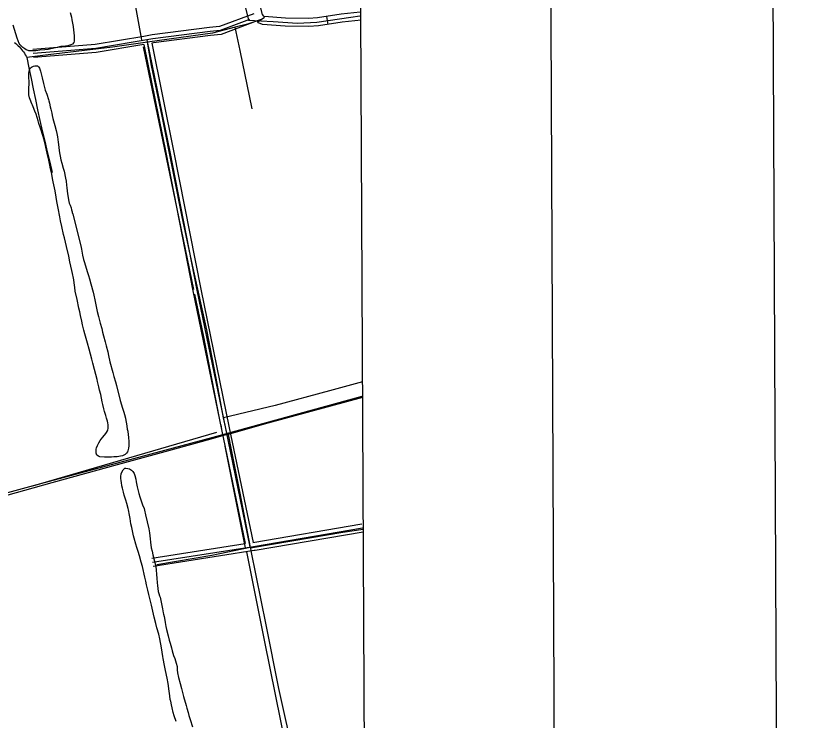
# Model space of a CAD drawing. Extents: x 3424494 to 3462436, y 522220 to 547718.
# Drawn here: x 3458923 to 3461853, y 540259 to 542899 of the extents above; entities that cross this region are included whole.
import ezdxf

# ---------------------------------------------------------------- set-up
doc = ezdxf.new("R2010")
doc.units = 0
for name, color, linetype in [('G-ANNO-NPLT', 7, 'Continuous'), ('V-ANNO-SYMB', 7, 'Continuous'), ('V-DTCH-CNTR', 7, 'Continuous'), ('V-GRID-FRAM', 7, 'Continuous'), ('V-RAIL-TRAK', 7, 'Continuous'), ('V-ROAD-CNTR', 7, 'Continuous'), ('V-SITE-VEGE', 7, 'Continuous'), ('V-TOPO-SHOR', 7, 'Continuous')]:
    doc.layers.add(name, color=color, linetype=linetype)

msp = doc.modelspace()

# ---------------------------------------------------------------- linework, layer by layer
at = {"layer": 'G-ANNO-NPLT'}
msp.add_lwpolyline([(3425186.3, 522803.1), (3461852.6, 522968.4), (3461743.6, 547134.8), (3425077.3, 546969.5)], close=True, dxfattribs=at)
at = {"layer": 'V-ANNO-SYMB'}
msp.add_lwpolyline([(3427933.6, 523440.5), (3461016.5, 523589.7), (3460913.1, 546506), (3427830.3, 546356.9), (3427933.6, 523440.5)], dxfattribs=at)
at = {"layer": 'V-DTCH-CNTR'}
for points in [[(3459843.2, 542884.5), (3459792.1, 542867.9), (3459745, 542855.7), (3459660.3, 542833.7), (3459417.2, 542799.8), (3459286.2, 542781.9), (3459044.3, 542752.5), (3458965.2, 542742.7)], [(3459809.1, 542549.8), (3459764.3, 542768.4), (3459745, 542855.7)], [(3458919.1, 542798.4), (3458923.8, 542794.6), (3458928.3, 542790.6), (3458932.7, 542786.4), (3458937, 542782.1), (3458941.1, 542777.6), (3458945.1, 542773), (3458948.9, 542768.2), (3458952.5, 542763.4), (3458955.9, 542758.4), (3458959.2, 542753.2), (3458962.3, 542748), (3458965.2, 542742.7), (3458972.8, 542703.3), (3458980.7, 542664), (3458988.7, 542624.7), (3458996.9, 542585.4), (3459005.4, 542546.2), (3459014, 542507), (3459022.9, 542467.9), (3459031.9, 542428.8), (3459041.1, 542389.7), (3459050.6, 542350.8), (3459060.2, 542311.8)], [(3459715.8, 541329.6), (3459702.3, 541392.4), (3459679.7, 541514.8), (3459639.6, 541722.5), (3459587.8, 541952.7), (3459547.8, 542138.7), (3459514.2, 542309.2), (3459472.5, 542522.3), (3459432.5, 542712.2), (3459417.2, 542799.8)], [(3460222.5, 541527.3), (3460099.5, 541493.8), (3459895.8, 541438.2), (3459702.3, 541392.4)], [(3459718.8, 541330.5), (3459730.8, 541272.4), (3459762.8, 541109.6), (3459802.2, 540906.1), (3459802.7, 540903.6), (3459804.5, 540894.1), (3459860.5, 540616.7), (3459907.8, 540378.7), (3459966.8, 540114.5), (3459981.2, 540048.5)], [(3460225.2, 540974.2), (3460148.5, 540962.3), (3460031.4, 540942.9), (3459802.7, 540903.6)], [(3459802.2, 540906.1), (3459658, 540876.5), (3459452.6, 540841.9)]]:
    msp.add_lwpolyline(points, dxfattribs=at)
at = {"layer": 'V-GRID-FRAM'}
msp.add_lwpolyline([(3460200.7, 545935.9), (3460290.6, 527753.1)], dxfattribs=at)
at = {"layer": 'V-RAIL-TRAK'}
msp.add_lwpolyline([(3460222.8, 541469), (3460029.4, 541416.2), (3459854.3, 541368.6), (3459718.8, 541330.5), (3459715.8, 541329.6), (3459654.5, 541312.3), (3459482.5, 541264.7), (3459303.5, 541216.2), (3459058, 541148.7), (3458820.9, 541082.9), (3458691.5, 541047.9), (3458603.4, 541023.3)], dxfattribs=at)
at = {"layer": 'V-ROAD-CNTR'}
for p, q in [((3459831, 542875.8), (3459855.4, 542893.3)), ((3460094.1, 542866.5), (3460089.5, 542896.1))]:
    msp.add_line(p, q, dxfattribs=at)
for points in [[(3459292.8, 545935), (3459313.9, 545811.7), (3459370, 545493.9), (3459450.3, 545072.4), (3459524.5, 544627.2), (3459621.3, 544072.1), (3459693.7, 543638.9), (3459688.3, 543572), (3459668.5, 543479.4), (3459644.7, 543416.9), (3459632.9, 543369), (3459652.1, 543319.5), (3459719.1, 543149.3), (3459771.5, 542980.8), (3459796.1, 542882.8)], [(3460214, 542912.4), (3460143, 542904.4), (3460054.2, 542890.7), (3460020.5, 542888.2), (3459934.8, 542890), (3459854.3, 542896.2), (3459852.8, 542896.9), (3459847.6, 542904.1), (3459796.6, 543105), (3459750.6, 543295), (3459741.8, 543349.3), (3459732.9, 543413), (3459725, 543456.4), (3459723.1, 543524.3), (3459721.1, 543590.9), (3459711.1, 543678), (3459683.3, 543840.5), (3459662.4, 543956.8), (3459636.2, 544102.6), (3459616.6, 544208.5), (3459593.3, 544330.2), (3459567.7, 544468.8), (3459543.5, 544609.1), (3459542.8, 544613.3)], [(3459799.6, 542884.7), (3459689.8, 542843.6), (3459651.3, 542840), (3459436.9, 542812.3), (3459222.8, 542776.7), (3458989, 542758)], [(3459816, 542906.8), (3459686.5, 542858.4), (3459649.6, 542854.9), (3459434.8, 542827.2), (3459402.8, 542821.9)], [(3459796.1, 542882.8), (3459888.1, 542877.2), (3459979.1, 542871.7), (3460051.6, 542875.1), (3460179.4, 542893.4), (3460213.1, 542898.3)], [(3460217.4, 542882.6), (3460147, 542874.6), (3460057.5, 542860.8), (3460021.3, 542858.2), (3459933.3, 542860), (3459847.5, 542866.7), (3459833.5, 542872.2), (3459828.7, 542879)], [(3459828.4, 542879.4), (3459693.2, 542828.9), (3459653, 542825.1), (3459439.1, 542797.5), (3459432.9, 542796.4)], [(3459402.8, 542821.9), (3459220.9, 542791.6), (3458987.8, 542773)], [(3459415.1, 542808.7), (3459500.2, 542389.4), (3459602.2, 541871.3), (3459708.9, 541351.9), (3459800.8, 540908.6)], [(3459432.9, 542796.4), (3459515, 542392.4), (3459616.9, 541874.2), (3459723.6, 541354.9), (3459812.6, 540925.7)], [(3459403.3, 542791.5), (3459224.6, 542761.8), (3458990.1, 542743.1)], [(3459403.3, 542791.5), (3459485.5, 542386.5), (3459587.5, 541868.3), (3459694.3, 541348.8), (3459782.9, 540921)], [(3460220.1, 541472.9), (3459661.9, 541319.1), (3459015.8, 541145.1), (3458630.2, 541040.6), (3458312.7, 540952), (3457852.3, 540825.6), (3457381.1, 540695.4), (3456837.8, 540543.1), (3456288.2, 540390.9), (3455711.5, 540232.6), (3455213.3, 540096.2), (3454587.9, 539924.9), (3453989.4, 539762.1)], [(3459435.5, 540851.2), (3459814.5, 540910.8), (3460222.6, 540979.9)], [(3459812.1, 540925.6), (3459812.1, 540925.6), (3460220.1, 540994.6)], [(3459820.9, 540896.7), (3460225.1, 540965.1)], [(3459433.2, 540866), (3459782.9, 540921)], [(3459437.8, 540836.4), (3459816.9, 540896), (3459820.9, 540896.7)]]:
    msp.add_lwpolyline(points, dxfattribs=at)
at = {"layer": 'V-SITE-VEGE'}
for p, q in [((3459127, 542911.8), (3459131.7, 542894.3)), ((3459131.7, 542894.3), (3459134, 542883.6)), ((3459134, 542883.6), (3459138.7, 542858.7)), ((3458923.1, 542831.1), (3458913.1, 542864.1)), ((3459138.7, 542858.7), (3459139.8, 542845.2)), ((3458928.4, 542814.6), (3458923.1, 542831.1)), ((3459139.8, 542845.2), (3459140.8, 542836)), ((3459140.8, 542836), (3459141.9, 542822.7)), ((3459141.9, 542822.7), (3459142.8, 542814)), ((3458931.8, 542805.5), (3458928.4, 542814.6)), ((3458936.6, 542795.4), (3458931.8, 542805.5)), ((3458940.2, 542790.4), (3458936.6, 542795.4)), ((3459135.7, 542792.8), (3459130, 542790.2)), ((3459141.1, 542798.2), (3459135.7, 542792.8)), ((3459142.4, 542803.4), (3459141.1, 542798.2)), ((3459142.8, 542814), (3459142.4, 542803.4)), ((3458945.7, 542783.7), (3458940.2, 542790.4)), ((3458949.9, 542779.7), (3458945.7, 542783.7)), ((3458957.1, 542774.8), (3458949.9, 542779.7)), ((3458962.1, 542771.6), (3458957.1, 542774.8)), ((3458970.1, 542768.3), (3458962.1, 542771.6)), ((3458972.8, 542767.7), (3458970.1, 542768.3)), ((3458981, 542767.4), (3458972.8, 542767.7)), ((3458986, 542767.4), (3458981, 542767.4)), ((3458998.9, 542767.9), (3458986, 542767.4)), ((3459013.8, 542769.8), (3458998.9, 542767.9)), ((3459032.1, 542771.3), (3459013.8, 542769.8)), ((3459045.1, 542772.9), (3459032.1, 542771.3)), ((3459054.4, 542774.8), (3459045.1, 542772.9)), ((3459078.1, 542780.5), (3459054.4, 542774.8)), ((3459092.4, 542783.2), (3459078.1, 542780.5)), ((3459110.3, 542785.5), (3459092.4, 542783.2)), ((3459119.1, 542786.9), (3459110.3, 542785.5)), ((3459130, 542790.2), (3459119.1, 542786.9)), ((3459317, 541172.6), (3459318.9, 541182.8)), ((3459318.9, 541182.8), (3459321.4, 541189.2)), ((3459321.4, 541189.2), (3459326, 541197.8)), ((3459326, 541197.8), (3459329.5, 541201.2)), ((3459329.5, 541201.2), (3459332.3, 541203.4)), ((3459332.3, 541203.4), (3459336.3, 541204)), ((3459336.3, 541204), (3459343.7, 541202.9)), ((3459343.7, 541202.9), (3459349, 541200.7)), ((3459349, 541200.7), (3459357.2, 541195.8)), ((3459357.2, 541195.8), (3459361.6, 541191.4)), ((3459361.6, 541191.4), (3459366.5, 541183.9)), ((3459366.5, 541183.9), (3459369.7, 541176.3)), ((3459317, 541165.9), (3459317, 541172.6)), ((3459318.1, 541156.3), (3459317, 541165.9)), ((3459319.1, 541149.7), (3459318.1, 541156.3)), ((3459369.7, 541176.3), (3459373.2, 541162.6)), ((3459373.2, 541162.6), (3459375.2, 541152.1)), ((3459375.2, 541152.1), (3459378.3, 541134.4)), ((3459321.2, 541137.8), (3459319.1, 541149.7)), ((3459323.2, 541128.7), (3459321.2, 541137.8)), ((3459327.1, 541113.6), (3459323.2, 541128.7)), ((3459378.3, 541134.4), (3459385, 541108.9)), ((3459330.1, 541102.2), (3459327.1, 541113.6)), ((3459335.6, 541084.4), (3459330.1, 541102.2)), ((3459385, 541108.9), (3459388.7, 541096.4)), ((3459388.7, 541096.4), (3459394.6, 541078.1)), ((3459339.3, 541071.6), (3459335.6, 541084.4)), ((3459344.2, 541053), (3459339.3, 541071.6)), ((3459394.6, 541078.1), (3459398.8, 541065.8)), ((3459398.8, 541065.8), (3459404.7, 541052.9)), ((3459345.6, 541047), (3459344.2, 541053)), ((3459349.5, 541027.9), (3459345.6, 541047)), ((3459404.7, 541052.9), (3459405.9, 541046.2)), ((3459405.9, 541046.2), (3459409.4, 541029.1)), ((3459351.6, 541015), (3459349.5, 541027.9)), ((3459355.1, 540995.3), (3459351.6, 541015)), ((3459409.4, 541029.1), (3459421.7, 540976.2)), ((3459358, 540980.8), (3459355.1, 540995.3)), ((3459364.9, 540949.8), (3459358, 540980.8)), ((3459421.7, 540976.2), (3459424, 540961.1)), ((3459367, 540942), (3459364.9, 540949.8)), ((3459424, 540961.1), (3459426.9, 540939.4)), ((3459373.3, 540919.3), (3459367, 540942)), ((3459377.7, 540906), (3459373.3, 540919.3)), ((3459426.9, 540939.4), (3459428.2, 540926.1)), ((3459428.2, 540926.1), (3459431.3, 540905.6)), ((3459382.4, 540891.3), (3459377.7, 540906)), ((3459386.9, 540875.8), (3459382.4, 540891.3)), ((3459431.3, 540905.6), (3459434.2, 540892.4)), ((3459434.2, 540892.4), (3459437.4, 540879.3)), ((3459393.6, 540851.8), (3459386.9, 540875.8)), ((3459437.4, 540879.3), (3459444.6, 540849.7)), ((3459397.7, 540834.9), (3459393.6, 540851.8)), ((3459407.1, 540794.7), (3459397.7, 540834.9)), ((3459444.6, 540849.7), (3459447.9, 540833.4)), ((3459447.9, 540833.4), (3459449.3, 540822.3)), ((3459449.3, 540822.3), (3459451.4, 540805)), ((3459451.4, 540805), (3459452.3, 540792)), ((3459410.4, 540780), (3459407.1, 540794.7)), ((3459412.8, 540767.1), (3459410.4, 540780)), ((3459452.3, 540792), (3459453.8, 540773.9)), ((3459453.8, 540773.9), (3459454.1, 540764.2)), ((3459418.1, 540746), (3459412.8, 540767.1)), ((3459421.8, 540730.7), (3459418.1, 540746)), ((3459454.1, 540764.2), (3459457.4, 540742.1)), ((3459457.4, 540742.1), (3459459.2, 540733.9)), ((3459432, 540689.8), (3459421.8, 540730.7)), ((3459459.2, 540733.9), (3459462.1, 540725.6)), ((3459462.1, 540725.6), (3459464.3, 540720.8)), ((3459464.3, 540720.8), (3459473.1, 540676.9)), ((3459441.9, 540645.6), (3459432, 540689.8)), ((3459473.1, 540676.9), (3459476, 540661.8)), ((3459476, 540661.8), (3459476.8, 540656.6)), ((3459476.8, 540656.6), (3459479.3, 540647.5)), ((3459448, 540621.2), (3459441.9, 540645.6)), ((3459479.3, 540647.5), (3459482.1, 540633.9)), ((3459482.1, 540633.9), (3459483.6, 540625.2)), ((3459483.6, 540625.2), (3459486.3, 540610.1)), ((3459452.5, 540604.9), (3459448, 540621.2)), ((3459459.2, 540581.2), (3459452.5, 540604.9)), ((3459486.3, 540610.1), (3459488.5, 540598.9)), ((3459488.5, 540598.9), (3459494.1, 540575.1)), ((3459463.3, 540564.7), (3459459.2, 540581.2)), ((3459494.1, 540575.1), (3459498.5, 540558.6)), ((3459469.2, 540530.7), (3459463.3, 540564.7)), ((3459498.5, 540558.6), (3459501.4, 540547.7)), ((3459501.4, 540547.7), (3459506.5, 540530.8)), ((3459474.2, 540498.3), (3459469.2, 540530.7)), ((3459506.5, 540530.8), (3459509.5, 540518.8)), ((3459509.5, 540518.8), (3459515, 540502.3)), ((3459476.1, 540490.2), (3459474.2, 540498.3)), ((3459481.2, 540463.9), (3459476.1, 540490.2)), ((3459515, 540502.3), (3459519.1, 540490.6)), ((3459519.1, 540490.6), (3459524.5, 540473.3)), ((3459485.1, 540445.6), (3459481.2, 540463.9)), ((3459524.5, 540473.3), (3459528.2, 540460.2)), ((3459528.2, 540460.2), (3459528.2, 540456.2)), ((3459528.2, 540456.2), (3459528.7, 540448.1)), ((3459490.8, 540416.8), (3459485.1, 540445.6)), ((3459528.7, 540448.1), (3459529.9, 540436.5)), ((3459529.9, 540436.5), (3459533.6, 540419.4)), ((3459533.6, 540419.4), (3459539.7, 540396.2)), ((3459494.4, 540396.7), (3459490.8, 540416.8)), ((3459498.1, 540367.9), (3459494.4, 540396.7)), ((3459539.7, 540396.2), (3459545, 540377.9)), ((3459500.8, 540350.2), (3459498.1, 540367.9)), ((3459545, 540377.9), (3459551.8, 540348.7)), ((3459502.1, 540336.8), (3459500.8, 540350.2)), ((3459503.1, 540333.1), (3459502.1, 540336.8)), ((3459504.1, 540330.3), (3459503.1, 540333.1)), ((3459551.8, 540348.7), (3459561.8, 540314.1)), ((3459506.6, 540317.3), (3459504.1, 540330.3)), ((3459509, 540306.2), (3459506.6, 540317.3)), ((3459513.5, 540287.7), (3459509, 540306.2)), ((3459561.8, 540314.1), (3459564.6, 540304.6)), ((3459564.6, 540304.6), (3459568.9, 540288.7)), ((3459517.6, 540275.2), (3459513.5, 540287.7)), ((3459523.9, 540254.9), (3459517.6, 540275.2)), ((3459568.9, 540288.7), (3459572.5, 540276.9)), ((3459572.5, 540276.9), (3459577.2, 540261.4)), ((3459577.2, 540261.4), (3459586.1, 540234.6))]:
    msp.add_line(p, q, dxfattribs=at)
for points in [[(3459166.5, 541775.3), (3459163.2, 541789.2), (3459160.2, 541803.2), (3459153.4, 541835.6), (3459146.4, 541867.6), (3459144.4, 541880.5), (3459142.1, 541898.6), (3459140.8, 541909.5), (3459138.5, 541921.7), (3459136.9, 541926.6), (3459135.5, 541932.8), (3459133.4, 541944.5), (3459126.5, 541977.1), (3459121.7, 541998.4), (3459113.2, 542034), (3459105.4, 542067.4), (3459102.3, 542079.9), (3459095.8, 542109.9), (3459091.1, 542130.8), (3459088, 542145.9), (3459082, 542177.9), (3459077.7, 542203), (3459074.6, 542219.5), (3459070.7, 542242.6), (3459063.7, 542277), (3459062.3, 542283.5), (3459056.7, 542312.2), (3459053.8, 542325.9), (3459049.5, 542345.4), (3459046.9, 542358.5), (3459041.1, 542384.7), (3459036.4, 542406), (3459033.3, 542419.3), (3459028, 542438.4), (3459024.6, 542450.1), (3459015.5, 542478.4), (3459010, 542494.8), (3459006.9, 542505.6), (3458999.2, 542530), (3458995.2, 542541.7), (3458989.1, 542557.2), (3458986.1, 542563.6), (3458983, 542569.5), (3458976.8, 542585.2), (3458974.3, 542592), (3458972.3, 542602.5), (3458972.2, 542609.5), (3458972.5, 542628), (3458973.4, 542644.3), (3458973.4, 542652.9), (3458972.3, 542667.8), (3458972.2, 542674.2), (3458972.6, 542684.1), (3458973.1, 542690.5), (3458974.7, 542696.3), (3458978.4, 542703.3), (3458982, 542706.9), (3458989.5, 542710.3), (3458994.9, 542711.8), (3458999.5, 542711.8), (3459004.5, 542711), (3459008.1, 542709), (3459010.1, 542706.3), (3459012.1, 542702.3), (3459015.9, 542691.4), (3459018.4, 542682), (3459021.7, 542666.1), (3459026.8, 542645.1), (3459031.2, 542630.7), (3459033.7, 542620.8), (3459039.6, 542604.9), (3459045.9, 542585.1), (3459047.7, 542579.7), (3459049.9, 542571.7), (3459052.8, 542558), (3459055.2, 542548.7), (3459058.1, 542534.2), (3459060.2, 542524.8), (3459062.6, 542514.5), (3459070.2, 542487.5), (3459074.4, 542469.4), (3459076.9, 542457.6), (3459079.2, 542444.9), (3459081.9, 542425.8), (3459084.4, 542406.1), (3459086.5, 542392.6), (3459092.8, 542359.4), (3459096.1, 542346.1), (3459101, 542328), (3459104.3, 542316.6), (3459110.2, 542290), (3459111.7, 542279.3), (3459114.1, 542264.2), (3459115, 542254.8), (3459117.7, 542232.1), (3459120, 542218), (3459121.2, 542208.7), (3459124.1, 542196.7), (3459126.9, 542189.4), (3459130.6, 542178.8), (3459132.6, 542172.3)], [(3459132.6, 542172.3), (3459135.1, 542163.7), (3459135.3, 542161.6), (3459137.3, 542155.6)], [(3459137.3, 542155.6), (3459166.9, 542036.3), (3459168.3, 542031), (3459169.6, 542023.8), (3459173.9, 542001.7), (3459177.6, 541985.8), (3459180.8, 541973.9), (3459190.8, 541940.3), (3459195.7, 541925.8), (3459199.7, 541912.9), (3459205.2, 541894.2), (3459213, 541863), (3459215.6, 541851.5), (3459219.1, 541834.2), (3459222, 541822.3), (3459225.7, 541803.6), (3459228.9, 541791), (3459233.4, 541772.4), (3459240.2, 541747.1), (3459245.3, 541727.4), (3459248.5, 541713.7), (3459252.6, 541699), (3459258.3, 541677.3), (3459262, 541662.4), (3459267.9, 541640), (3459271, 541625.5), (3459276.5, 541601.8), (3459286.7, 541562.5), (3459291, 541547.3), (3459297.1, 541526.7), (3459300.7, 541513.2), (3459314.8, 541457.5), (3459323.5, 541428.9), (3459327.8, 541413.4), (3459330.7, 541404.3), (3459334.1, 541390.7), (3459336.2, 541382.2), (3459338.8, 541369.3), (3459339.7, 541361.5), (3459341.4, 541350), (3459342.8, 541341.8), (3459344.9, 541328.5), (3459346.1, 541319.7), (3459347.4, 541302.6), (3459346.9, 541287.1), (3459346.2, 541278.7), (3459343.6, 541268.6), (3459342.3, 541265.2), (3459338.1, 541259.6), (3459333.4, 541255.4), (3459323.5, 541249.9), (3459315.3, 541248.1), (3459303, 541246.6), (3459296.2, 541246.4), (3459290.6, 541245.9), (3459282.7, 541244.9), (3459276.1, 541244.4), (3459268.5, 541244.4), (3459256.4, 541245.1), (3459238.7, 541246), (3459233.1, 541248.2), (3459227.1, 541252.7), (3459225.3, 541255.7), (3459224.2, 541260.5), (3459225.2, 541274.4), (3459226.5, 541280), (3459229.4, 541288.2), (3459235, 541299.1), (3459240.1, 541307.5), (3459243.6, 541312.7), (3459249.8, 541320.3), (3459260.4, 541333.1), (3459263.2, 541337.9), (3459267.1, 541343.5), (3459268.9, 541346.9), (3459269.9, 541352.9), (3459270.2, 541356.9), (3459269.2, 541366.4), (3459268.1, 541374), (3459266.7, 541380.4), (3459263.7, 541391.7), (3459260.8, 541401), (3459256.5, 541415.9), (3459253.9, 541426.3), (3459250.2, 541441.8), (3459247.6, 541452.1), (3459241.6, 541479.2), (3459237.5, 541496.2), (3459234.9, 541508.6), (3459230, 541528.9), (3459228.3, 541536.2), (3459218.3, 541573.8), (3459212.4, 541596.8), (3459208.3, 541611.7), (3459198.8, 541649.5), (3459192.4, 541672), (3459182.1, 541707.1), (3459178.4, 541721), (3459173.7, 541741.3), (3459170.6, 541755), (3459166.5, 541775.3)]]:
    msp.add_lwpolyline(points, dxfattribs=at)
at = {"layer": 'V-TOPO-SHOR'}
for p, q in [((3459692.5, 541365.8), (3459695.7, 541341)), ((3458987.5, 541137.9), (3459677.4, 541338.4)), ((3459706.9, 541286.7), (3459783.7, 540905.4))]:
    msp.add_line(p, q, dxfattribs=at)
for points in [[(3459241.1, 543579.4), (3459346.7, 543070.9), (3459394.9, 542808.9)], [(3459401.2, 542782.6), (3459527.6, 542174.9), (3459589.8, 541873.8)], [(3459593.6, 541855.2), (3459625.2, 541702.2), (3459684.5, 541396.8)], [(3459787.9, 540890.3), (3459855.8, 540553.5), (3459955.1, 540059)]]:
    msp.add_lwpolyline(points, dxfattribs=at)

doc.saveas('drawing.dxf')
